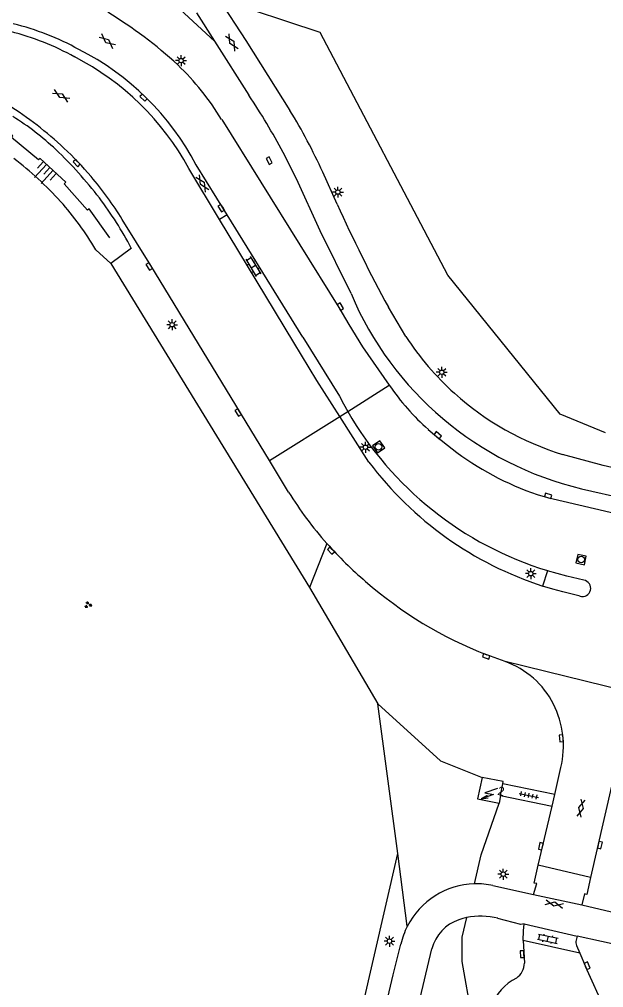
# Model space of a CAD drawing. Extents: x 128999 to 131010, y 395498 to 399007.
# Drawn here: x 129478.9 to 129545.5, y 398477.3 to 398587.6 of the extents above; entities that cross this region are included whole.
import ezdxf

# ---------------------------------------------------------------- set-up
doc = ezdxf.new("R2010")
doc.units = 0
for name, color, linetype in [('gg-afsc-erfafscheiding', 7, 'Continuous'), ('gg-anno-huisnummerreeks BGT', 7, 'Continuous'), ('gg-bbg-hoofdgebouw', 7, 'Continuous'), ('gg-knt-bovenkant onderkant talud', 7, 'Continuous'), ('gg-knt-verharding', 7, 'Continuous'), ('gg-knt-verharding nz', 7, 'Continuous'), ('gt-grn-groengrens', 7, 'Continuous'), ('gt-grn-weggrens', 7, 'Continuous'), ('gt-symb-gesloten verharding', 7, 'Continuous'), ('gt-symb-groenvak', 7, 'Continuous'), ('gt-symb-klinker verharding', 7, 'Continuous'), ('gt-symb-kolk', 7, 'Continuous'), ('gt-symb-lichtmast', 7, 'Continuous'), ('gt-symb-rioolschacht', 7, 'Continuous'), ('gt-symb-talud symbool', 7, 'Continuous'), ('gt-symb-tegel verharding', 7, 'Continuous'), ('gt-symb-trafo symbool', 7, 'Continuous')]:
    doc.layers.add(name, color=color, linetype=linetype)

# ---------------------------------------------------------------- blocks, each defined once
blk = doc.blocks.new('gt0-LMAST')
at = {"layer": 'gt-symb-lichtmast'}
for p, q in [((-0.18, 0.17), (-0.45, 0.44)), ((-0.01, 0.25), (-0.01, 0.62)), ((0.17, 0.17), (0.44, 0.44)), ((-0.26, 0), (-0.63, 0)), ((-0.18, -0.18), (-0.45, -0.45)), ((-0.01, -0.25), (-0.01, -0.63)), ((0.44, -0.45), (0.17, -0.18)), ((0.24, 0), (0.62, 0))]:
    blk.add_line(p, q, dxfattribs=at)
blk.add_circle((-0.01, 0), 0.25, dxfattribs=at)
blk = doc.blocks.new('gt0-KOLK')
at = {"layer": 'gt-symb-kolk'}
blk.add_lwpolyline([(0, 0), (0.38, 0), (0.38, 0.4), (-0.38, 0.4), (-0.38, 0), (0, 0)], dxfattribs=at)
blk = doc.blocks.new('gt0-RS')
at = {"layer": 'gt-symb-rioolschacht'}
blk.add_lwpolyline([(-0.5, -0.5), (0.5, -0.5), (0.5, 0.5), (-0.5, 0.5)], close=True, dxfattribs=at)
blk.add_circle((0, 0), 0.375, dxfattribs=at)
blk = doc.blocks.new('gt0-KL1')
at = {"layer": 'gt-symb-klinker verharding'}
for p, q in [((-1.15, 0.3), (1.15, 0.3)), ((-1, -0.3), (-1, 0.3)), ((-0.5, 0.3), (-0.5, 0.45)), ((0, -0.3), (0, 0.3)), ((0.5, 0.3), (0.5, 0.45)), ((1, -0.3), (1, 0.3)), ((-1.15, -0.3), (1.15, -0.3)), ((-0.5, -0.45), (-0.5, -0.3)), ((0.5, -0.45), (0.5, -0.3))]:
    blk.add_line(p, q, dxfattribs=at)
blk = doc.blocks.new('gt0-TEG1')
at = {"layer": 'gt-symb-tegel verharding'}
for p, q in [((-1.12, 0), (1.12, 0)), ((-0.9, -0.25), (-0.9, 0.25)), ((-0.45, -0.25), (-0.45, 0.25)), ((0, -0.25), (0, 0.25)), ((0.45, -0.25), (0.45, 0.25)), ((0.9, -0.25), (0.9, 0.25))]:
    blk.add_line(p, q, dxfattribs=at)
blk = doc.blocks.new('gt0-GESVH1')
at = {"layer": 'gt-symb-gesloten verharding'}
for p, q in [((-0.99, -0.26), (0.01, 0.24)), ((0.01, -0.26), (-0.99, 0.24)), ((0.01, 0.24), (1.01, -0.26)), ((1.01, 0.24), (0.01, -0.26))]:
    blk.add_line(p, q, dxfattribs=at)
blk = doc.blocks.new('gt0-HSP')
at = {"layer": 'gt-symb-trafo symbool'}
for points in [[(0.77, 0.75), (-0.53, 0), (0.47, 0), (-0.83, -0.75)], [(-0.22, -0.24), (-0.83, -0.75), (-0.08, -0.48)]]:
    blk.add_lwpolyline(points, dxfattribs=at)
blk = doc.blocks.new('gt0-GRVAK')
at = {"layer": 'gt-symb-groenvak'}
for p, q in [((-0.11, 0.19), (-0.23, 0.24)), ((-0.18, 0.15), (0.09, 0.15)), ((-0.09, 0.21), (-0.16, 0.32)), ((-0.05, 0.21), (-0.05, 0.39)), ((0, 0.21), (0.06, 0.32)), ((0.01, 0.19), (0.13, 0.24)), ((0.26, -0.05), (0.2, 0.06)), ((0.31, -0.05), (0.31, 0.13)), ((0.35, -0.05), (0.41, 0.06)), ((-0.24, -0.23), (-0.36, -0.18)), ((-0.32, -0.26), (-0.05, -0.26)), ((-0.23, -0.21), (-0.29, -0.1)), ((-0.18, -0.2), (-0.18, -0.02)), ((-0.14, -0.21), (-0.07, -0.1)), ((-0.12, -0.23), (0, -0.18)), ((0.24, -0.07), (0.12, -0.02)), ((0.17, -0.11), (0.44, -0.11)), ((0.37, -0.07), (0.49, -0.02))]:
    blk.add_line(p, q, dxfattribs=at)
blk = doc.blocks.new('gt0-TALUD_1')
at = {"layer": 'gt-symb-talud symbool'}
for p, q in [((-1, -1), (-1, 0)), ((-0.5, -2), (-0.5, 0)), ((0, -1), (0, 0)), ((0.5, -2), (0.5, 0)), ((1, -1), (1, 0))]:
    blk.add_line(p, q, dxfattribs=at)

msp = doc.modelspace()

# ---------------------------------------------------------------- linework, layer by layer
at = {"layer": 'gg-afsc-erfafscheiding'}
msp.add_lwpolyline([(129489.17, 398562.74), (129486.82, 398566.03), (129486.63, 398565.89), (129483.99, 398568.89), (129484.15, 398569.06), (129481.24, 398571.78), (129481.06, 398571.61), (129477.98, 398574.16), (129478.12, 398574.36), (129475.13, 398576.3)], dxfattribs=at)
at = {"layer": 'gg-bbg-hoofdgebouw'}
for q in [(129533.96, 398500.55), (129533.54, 398498.37)]:
    msp.add_line((129533.7, 398499.22), q, dxfattribs=at)
for points in [[(129531.6, 398501.28), (129531.08, 398498.84), (129533.54, 398498.37)], [(129533.96, 398500.55), (129534.01, 398500.82), (129531.6, 398501.28)]]:
    msp.add_lwpolyline(points, dxfattribs=at)
at = {"layer": 'gg-knt-bovenkant onderkant talud'}
for p, q in [((129489.28, 398559.82), (129487.57, 398561.38)), ((129491.63, 398561.56), (129489.28, 398559.82))]:
    msp.add_line(p, q, dxfattribs=at)
for centre, radius, start, end in [((129462.47, 398551.05), 29.91, 46.5921, 58.4393), ((129451.56, 398539.45), 45.84, 37.369, 46.6559), ((129453.56, 398539.7), 40.47, 42.1643, 52.4339), ((129457.58, 398543.7), 34.82, 30.5266, 41.7216), ((129455.41, 398542.46), 40.95, 27.8129, 37.2944)]:
    msp.add_arc(centre, radius, start, end, dxfattribs=at)
at = {"layer": 'gg-knt-verharding'}
for p, q in [((129499.07, 398588.34), (129501.1, 398585.15)), ((129501.1, 398585.15), (129505.04, 398578.98)), ((129502.57, 398565.36), (129499.03, 398571.03)), ((129501.69, 398564.82), (129498.17, 398570.63)), ((129515.1, 398566.56), (129513.46, 398570.22)), ((129502.57, 398565.36), (129501.69, 398564.82)), ((129510.16, 398550.8), (129501.69, 398564.82)), ((129511.17, 398551.43), (129502.57, 398565.36)), ((129522.92, 398551.49), (129520.93, 398554.84)), ((129518.7, 398537.18), (129515.38, 398542.39)), ((129509.56, 398533.78), (129507.37, 398537.36)), ((129542.93, 398534.16), (129558.57, 398530.57)), ((129534.23, 398514.49), (129532.14, 398515.25)), ((129547.13, 398503.59), (129543.97, 398489.87)), ((129539.89, 398499.34), (129540.6, 398502.41)), ((129539.89, 398499.34), (129533.96, 398500.55)), ((129539.58, 398498.03), (129539.89, 398499.34)), ((129533.7, 398499.22), (129539.58, 398498.03)), ((129537.99, 398491.28), (129539.58, 398498.03)), ((129543.97, 398489.87), (129537.99, 398491.28)), ((129532.84, 398488.97), (129537.46, 398487.97)), ((129536.42, 398484.62), (129542.46, 398483.22)), ((129542.46, 398483.22), (129542.34, 398482.76)), ((129563.57, 398478.53), (129542.46, 398483.22)), ((129536.28, 398482.72), (129536.43, 398480.15)), ((129542.76, 398481.26), (129536.28, 398482.72)), ((129542.38, 398482.13), (129542.76, 398481.26)), ((129542.76, 398481.26), (129543.39, 398479.76)), ((129552.25, 398460.24), (129543.39, 398479.76))]:
    msp.add_line(p, q, dxfattribs=at)
for points in [[(129509.72, 398577.25), (129504.72, 398585.22), (129501.65, 398589.96)], [(129501.93, 398576.21), (129515.28, 398554.79), (129516.41, 398552.87)], [(129516.67, 398556.38), (129513.15, 398563.52), (129510.44, 398569.47), (129508.93, 398572.45)], [(129507.37, 398537.36), (129493.84, 398559.58), (129490.59, 398564.84)], [(129516.41, 398552.87), (129517.97, 398550.32), (129521.03, 398545.94)], [(129511.17, 398551.43), (129515.36, 398544.69), (129515.82, 398543.83), (129516.3, 398542.97)], [(129515.38, 398542.39), (129512.77, 398546.5), (129510.16, 398550.8)], [(129525.48, 398540.91), (129526.42, 398540.11), (129528.19, 398538.7)], [(129571.88, 398531.86), (129566.64, 398532.32), (129560.05, 398533.43), (129545.4, 398536.79), (129540.78, 398538.07)], [(129537.89, 398533.51), (129539.08, 398533.15), (129555.14, 398529.42), (129569.04, 398526.26), (129571.79, 398525.86)], [(129543.21, 398523.76), (129541.26, 398524.22), (129540.15, 398524.51), (129539.05, 398524.83)], [(129542.77, 398521.92), (129540.81, 398522.41), (129539.66, 398522.72), (129538.51, 398523.08)], [(129537.46, 398487.97), (129537.83, 398489.2), (129537.54, 398489.26), (129537.99, 398491.28)], [(129543.97, 398489.87), (129543.54, 398487.96), (129543.27, 398488.02), (129542.97, 398486.78)], [(129542.97, 398486.78), (129561.86, 398482.33), (129563.68, 398481.96), (129565.49, 398482.08)], [(129529.85, 398485.32), (129529.4, 398485.21), (129528.97, 398485.08)], [(129536.42, 398484.62), (129536.02, 398484.53), (129533.4, 398485.23)], [(129536.28, 398482.72), (129536.32, 398483.8), (129536.42, 398484.62)], [(129484.73, 398324.6), (129503.96, 398404.39), (129511.46, 398436.16), (129521.49, 398478.8), (129522.34, 398482.29)], [(129489.2, 398326.71), (129516.98, 398444.22), (129525.88, 398481.78)]]:
    msp.add_lwpolyline(points, dxfattribs=at)
for centre, radius, start, end in [((129462.86, 398545.36), 50.34, 47.4174, 58.8015), ((129471.29, 398558.39), 29.52, 60.9077, 76.5165), ((129470.55, 398557.03), 30.09, 60.9137, 75.9115), ((129471.07, 398555.9), 30.85, 28.5305, 62.7938), ((129471.64, 398556.56), 30.98, 27.8384, 63.1281), ((129476.8, 398561.12), 29.3, 30.9831, 46.637), ((129437.09, 398534.06), 81.45, 28.1171, 33.4694), ((129455.55, 398542.66), 41.52, 46.8475, 57.9553), ((129450.46, 398541.21), 69.35, 24.7208, 31.3048), ((129461.98, 398548.73), 32.69, 39.943, 47.7941), ((129454.05, 398541.95), 43.12, 32.0646, 40.0824), ((129672.97, 398637.8), 173.2, 204.2883, 208.6186), ((129551.75, 398571.22), 38.09, 202.928, 256.5995), ((129550.33, 398569.41), 32.75, 213.1713, 228.0927), ((129543.5, 398561.36), 27.25, 214.4532, 228.6242), ((129550.43, 398569.49), 32.87, 228.067, 252.9402), ((129550.72, 398562.82), 39.74, 209.9689, 252.9181), ((129548.7, 398565.35), 33.63, 232.4199, 251.2439), ((129550.96, 398561.53), 40.41, 217.0491, 252.0618), ((129546.78, 398557), 43.88, 211.9583, 221.5021), ((129546.79, 398557.01), 43.88, 221.5017, 229.5624), ((129549.03, 398558.78), 46.69, 228.8758, 248.784), ((129543.05, 398522.82), 0.946, 346.5245, 80.6262), ((129543.05, 398522.82), 0.946, 252.4804, 346.6092), ((129530.9, 398505.13), 9.93, 26.9624, 70.3884), ((129530.22, 398504.84), 10.66, 346.8205, 26.6986), ((129530.98, 398480.3), 8.86, 91.5208, 153.0153), ((129530.99, 398480.35), 8.82, 77.8598, 91.564), ((129530.45, 398480.59), 4.72, 108.3126, 165.5051), ((129531.45, 398477.76), 7.73, 75.354, 101.9718), ((129531.03, 398480.29), 8.91, 153.0741, 167.005), ((129543.11, 398482.5), 0.816, 161.0551, 207.0393), ((129534.35, 398480.16), 2.08, 304.2692, 359.718), ((129538.36, 398472.97), 6.16, 117.3608, 198.5775)]:
    msp.add_arc(centre, radius, start, end, dxfattribs=at)
at = {"layer": 'gg-knt-verharding nz'}
for p, q in [((129539.05, 398524.83), (129538.51, 398523.08)), ((129537.46, 398487.97), (129542.97, 398486.78))]:
    msp.add_line(p, q, dxfattribs=at)
at = {"layer": 'gt-grn-groengrens'}
for p, q in [((129491.36, 398594.13), (129501.1, 398585.15)), ((129489.28, 398559.82), (129511.94, 398522.93)), ((129513.92, 398527.93), (129511.94, 398522.93)), ((129511.94, 398522.93), (129519.73, 398509.66)), ((129521.99, 398492.61), (129519.73, 398509.66)), ((129523.08, 398484.33), (129521.99, 398492.61))]:
    msp.add_line(p, q, dxfattribs=at)
for points in [[(129545.69, 398540.51), (129540.52, 398542.64), (129527.69, 398558.47), (129513.14, 398586.11), (129501.65, 398589.96)], [(129519.73, 398509.66), (129526.87, 398503.19), (129531.6, 398501.28)], [(129530.75, 398489.17), (129531.51, 398492.46), (129533.54, 398498.37)], [(129500.48, 398400.11), (129511.14, 398445.47), (129521.99, 398492.61)], [(129532.36, 398464.38), (129532.03, 398470), (129530.45, 398474.1), (129529.32, 398480.31), (129529.32, 398483.08), (129529.85, 398485.32)]]:
    msp.add_lwpolyline(points, dxfattribs=at)
at = {"layer": 'gt-grn-weggrens'}
for p, q in [((129516.3, 398542.97), (129521.03, 398545.94)), ((129507.37, 398537.36), (129515.38, 398542.39)), ((129515.38, 398542.39), (129516.3, 398542.97)), ((129555.35, 398509.28), (129534.23, 398514.49))]:
    msp.add_line(p, q, dxfattribs=at)

# ---------------------------------------------------------------- block references
at = {"layer": 'gt-symb-gesloten verharding'}
for p, rotation in [((129488.88, 398585.16), -39.805571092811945), ((129503.09, 398585), -59.20328608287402), ((129483.62, 398578.93), -30.668926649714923), ((129499.73, 398568.95), -58.486283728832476), ((129542.89, 398497.8), -102.9516471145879), ((129539.83, 398486.87), -11.714525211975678)]:
    msp.add_blockref('gt0-GESVH1', p, dxfattribs=dict(at, rotation=rotation))
at = {"layer": 'gt-symb-groenvak'}
msp.add_blockref('gt0-GRVAK', (129486.69, 398520.94), dxfattribs=at)
at = {"layer": 'gt-symb-klinker verharding'}
for p, rotation in [((129505.53, 398559.47), -58.486283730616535), ((129539.1, 398482.91), -11.714525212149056)]:
    msp.add_blockref('gt0-KL1', p, dxfattribs=dict(at, rotation=rotation))
at = {"layer": 'gt-symb-kolk'}
for p, rotation in [((129493.16, 398578.84), 135.998679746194), ((129485.55, 398571.39), 133.865578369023), ((129507.17, 398571.43), -63.12746100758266), ((129502.04, 398566.22), 121.70001618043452), ((129493.84, 398559.58), 121.33720572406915), ((129515.28, 398554.79), -58.06048381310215), ((129503.97, 398542.94), 121.38612476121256), ((129526.42, 398540.11), -40.53915174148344), ((129539.08, 398533.15), -16.984732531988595), ((129514.53, 398527.25), 132.68995777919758), ((129532.14, 398515.25), 159.8798342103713), ((129540.84, 398505.76), 94.93498592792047), ((129538.5, 398493.4), 76.58892815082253), ((129544.84, 398493.62), -102.93881062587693), ((129536.37, 398481.16), 92.40741384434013), ((129543.39, 398479.76), -66.86909051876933)]:
    msp.add_blockref('gt0-KOLK', p, dxfattribs=dict(at, rotation=rotation))
at = {"layer": 'gt-symb-lichtmast'}
for p in [(129497.31, 398582.92), (129515.18, 398567.94), (129496.29, 398552.84), (129527.02, 398547.43), (129518.32, 398538.89), (129537.17, 398524.49), (129534.03, 398490.27), (129521.06, 398482.64)]:
    msp.add_blockref('gt0-LMAST', p, dxfattribs=at)
at = {"layer": 'gt-symb-rioolschacht'}
for p, rotation in [((129519.81, 398538.93), -55.181645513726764), ((129542.89, 398526.09), 167.29726808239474)]:
    msp.add_blockref('gt0-RS', p, dxfattribs=dict(at, rotation=rotation))
at = {"layer": 'gt-symb-talud symbool', "xscale": 1.000012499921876, "yscale": 1.0000124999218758, "rotation": -42.60899614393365}
msp.add_blockref('gt0-TALUD_1', (129482.33, 398570.73), dxfattribs=at)
at = {"layer": 'gt-symb-tegel verharding', "rotation": -11.534620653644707}
msp.add_blockref('gt0-TEG1', (129536.94, 398499.24), dxfattribs=at)
at = {"layer": 'gt-symb-trafo symbool', "rotation": -10.781616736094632}
msp.add_blockref('gt0-HSP', (129532.45, 398499.42), dxfattribs=at)

# ---------------------------------------------------------------- texts
at = {"layer": 'gg-anno-huisnummerreeks BGT'}
msp.add_text('2', height=1, rotation=348, dxfattribs=at).set_placement((129533.31, 398499.31))

doc.saveas('drawing.dxf')
